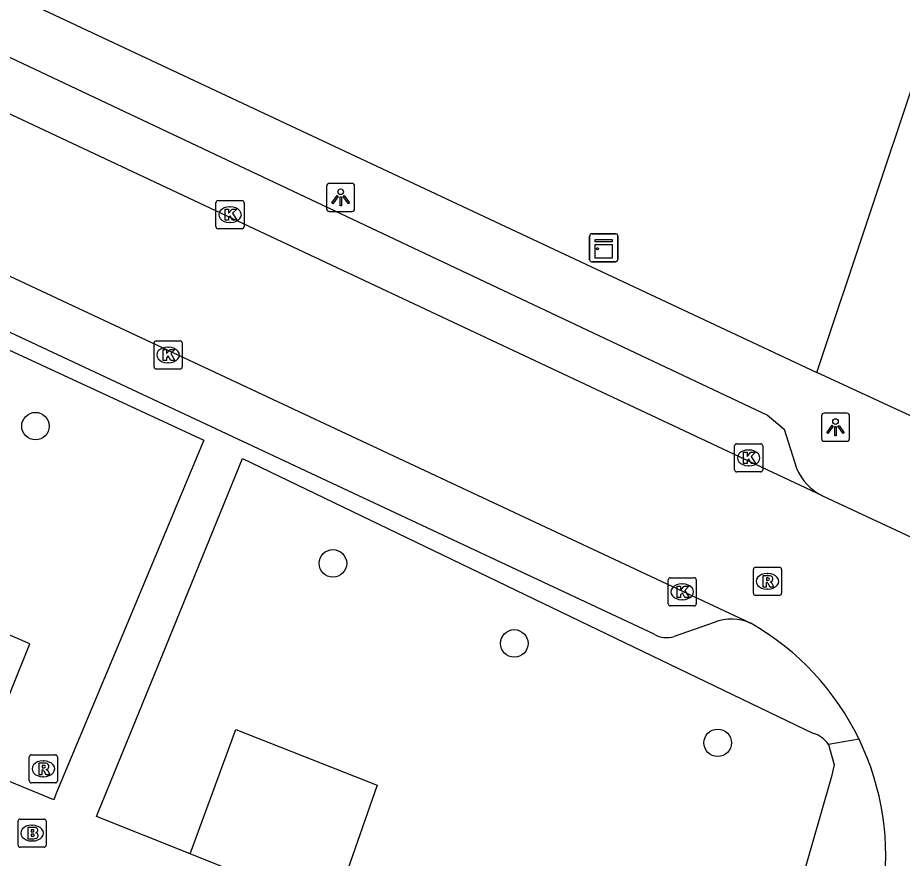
# Model space of a CAD drawing. Extents: x 159822 to 160765, y 380693 to 381634.
# Drawn here: x 160432.95 to 160464.4, y 381362.17 to 381392.07 of the extents above; entities that cross this region are included whole.
import ezdxf

# ---------------------------------------------------------------- set-up
doc = ezdxf.new("R2010")
doc.units = 0
for name, color, linetype in [('IMGEO_Boom', 7, 'Continuous'), ('IMGEO_Brandkraan', 7, 'Continuous'), ('IMGEO_Groenvoorziening', 7, 'Continuous'), ('IMGEO_Kast', 7, 'Continuous'), ('IMGEO_Kolk', 7, 'Continuous'), ('IMGEO_Lichtpunt', 7, 'Continuous'), ('IMGEO_Pand', 7, 'Continuous'), ('IMGEO_Rijbaan_lokaal_open', 7, 'Continuous'), ('IMGEO_Rioolput', 7, 'Continuous'), ('IMGEO_Voetpad_gesloten', 7, 'Continuous'), ('IMGEO_Voetpad_open', 7, 'Continuous')]:
    doc.layers.add(name, color=color, linetype=linetype)

msp = doc.modelspace()

# ---------------------------------------------------------------- linework, layer by layer
at = {"layer": 'IMGEO_Boom'}
for centre in [(160433.579, 381377.54), (160444.155, 381372.657), (160450.603, 381369.811), (160457.834, 381366.275)]:
    msp.add_circle(centre, 0.489, dxfattribs=at)
at = {"layer": 'IMGEO_Brandkraan'}
for p, q in [((160432.959, 381362.637), (160432.959, 381363.489)), ((160433.034, 381363.563), (160433.886, 381363.563)), ((160433.96, 381363.489), (160433.96, 381362.637)), ((160433.447, 381363.343), (160433.472, 381363.343)), ((160433.886, 381362.563), (160433.034, 381362.563)), ((160433.47, 381362.783), (160433.445, 381362.783))]:
    msp.add_line(p, q, dxfattribs=at)
for points in [[(160432.959, 381362.637), (160432.959, 381363.489)], [(160433.034, 381363.563), (160433.886, 381363.563)], [(160433.96, 381363.489), (160433.96, 381362.637)], [(160433.307, 381363.263), (160433.307, 381362.863), (160433.52, 381362.863)], [(160433.538, 381363.263), (160433.307, 381363.263)], [(160433.486, 381363.182), (160433.432, 381363.182), (160433.432, 381363.106)], [(160433.432, 381363.106), (160433.485, 381363.106)], [(160433.494, 381363.03), (160433.432, 381363.03), (160433.432, 381362.949)], [(160433.432, 381362.949), (160433.494, 381362.949)], [(160433.886, 381362.563), (160433.034, 381362.563)]]:
    msp.add_lwpolyline(points, dxfattribs=at)
for centre, radius, start, end in [((160433.036, 381363.487), 0.0765, 91.552, 178.448), ((160433.036, 381363.487), 0.0765, 91.552, 178.448), ((160433.884, 381363.487), 0.0765, 1.552, 88.448), ((160433.884, 381363.487), 0.0765, 1.552, 88.448), ((160433.487, 381363.144), 0.0379, 267.8285, 90.9355), ((160433.542, 381363.118), 0.145, 59.4692, 91.5367), ((160433.567, 381363.165), 0.0922, 285.5137, 58.1501), ((160433.495, 381362.989), 0.0404, 269.8759, 90.5077), ((160433.526, 381363.114), 0.251, 268.6676, 293.5347), ((160433.572, 381362.973), 0.105, 301.3115, 78.989), ((160433.036, 381362.639), 0.0765, 181.552, 268.448), ((160433.036, 381362.639), 0.0765, 181.552, 268.448), ((160433.884, 381362.639), 0.0765, 271.552, 358.448), ((160433.884, 381362.639), 0.0765, 271.552, 358.448)]:
    msp.add_arc(centre, radius, start, end, dxfattribs=at)
for centre, major_axis, ratio, start_param, end_param in [((160433.446, 381363.063), (-0.387, 0.002), 0.722429, 4.712389, 7.853982), ((160433.471, 381363.063), (-0.39, 0.002), 0.717154, 1.570796, 4.712389)]:
    msp.add_ellipse(centre, major_axis=major_axis, ratio=ratio, start_param=start_param, end_param=end_param, dxfattribs=at)
at = {"layer": 'IMGEO_Groenvoorziening'}
for points in [[(160431.582, 381365.339), (160433.383, 381369.799), (160428.669, 381371.825), (160426.89, 381367.266)], [(160439.079, 381362.321), (160440.708, 381366.743), (160445.727, 381364.769), (160444.164, 381360.293)]]:
    msp.add_lwpolyline(points, dxfattribs=at)
at = {"layer": 'IMGEO_Kast'}
for p, q in [((160453.282, 381383.459), (160453.282, 381384.3)), ((160453.282, 381384.3), (160453.282, 381383.459)), ((160453.357, 381384.384), (160454.198, 381384.384)), ((160454.198, 381384.384), (160453.357, 381384.384)), ((160454.282, 381384.309), (160454.282, 381383.468)), ((160454.282, 381383.468), (160454.282, 381384.309)), ((160454.207, 381383.384), (160453.366, 381383.384)), ((160453.366, 381383.384), (160454.207, 381383.384))]:
    msp.add_line(p, q, dxfattribs=at)
for points in [[(160453.477, 381384.174), (160454.077, 381384.174), (160454.077, 381384.089), (160453.477, 381384.089), (160453.477, 381384.174)], [(160453.477, 381383.999), (160454.077, 381383.999), (160454.077, 381383.51), (160453.477, 381383.51), (160453.477, 381383.999)]]:
    msp.add_lwpolyline(points, dxfattribs=at)
msp.add_circle((160453.561, 381383.848), 0.0377, dxfattribs=at)
for centre, start, end in [((160453.36, 381384.306), 92.4484, 184.2845), ((160453.36, 381384.306), 92.4484, 184.2845), ((160454.204, 381384.306), 2.4484, 94.2845), ((160454.204, 381384.306), 2.4484, 94.2845), ((160453.36, 381383.462), 182.4484, 274.2845), ((160453.36, 381383.462), 182.4484, 274.2845), ((160454.204, 381383.462), 272.4484, 4.2845), ((160454.204, 381383.462), 272.4484, 4.2845)]:
    msp.add_arc(centre, 0.0779, start, end, dxfattribs=at)
at = {"layer": 'IMGEO_Kolk'}
for p, q in [((160439.997, 381384.634), (160439.997, 381385.486)), ((160440.072, 381385.56), (160440.924, 381385.56)), ((160440.998, 381385.486), (160440.998, 381384.634)), ((160440.485, 381385.34), (160440.51, 381385.34)), ((160440.924, 381384.56), (160440.072, 381384.56)), ((160440.508, 381384.78), (160440.483, 381384.78)), ((160437.795, 381379.644), (160437.795, 381380.496)), ((160437.87, 381380.57), (160438.722, 381380.57)), ((160438.796, 381380.496), (160438.796, 381379.644)), ((160438.283, 381380.35), (160438.308, 381380.35)), ((160438.306, 381379.79), (160438.281, 381379.79)), ((160438.722, 381379.57), (160437.87, 381379.57)), ((160458.436, 381375.984), (160458.436, 381376.836)), ((160458.511, 381376.91), (160459.363, 381376.91)), ((160458.924, 381376.69), (160458.949, 381376.69)), ((160459.437, 381376.836), (160459.437, 381375.984)), ((160458.947, 381376.13), (160458.922, 381376.13)), ((160459.363, 381375.91), (160458.511, 381375.91)), ((160456.073, 381371.22), (160456.073, 381372.072)), ((160456.148, 381372.146), (160457, 381372.146)), ((160457.074, 381372.072), (160457.074, 381371.22)), ((160456.561, 381371.926), (160456.586, 381371.926)), ((160456.584, 381371.366), (160456.559, 381371.366)), ((160457, 381371.146), (160456.148, 381371.146))]:
    msp.add_line(p, q, dxfattribs=at)
for points in [[(160439.997, 381384.634), (160439.997, 381385.486)], [(160440.072, 381385.56), (160440.924, 381385.56)], [(160440.998, 381385.486), (160440.998, 381384.634)], [(160440.318, 381385.26), (160440.441, 381385.26), (160440.441, 381385.109), (160440.571, 381385.26), (160440.735, 381385.26), (160440.589, 381385.109), (160440.742, 381384.86), (160440.59, 381384.86), (160440.505, 381385.024), (160440.441, 381384.957), (160440.441, 381384.86), (160440.318, 381384.86), (160440.318, 381385.26)], [(160440.924, 381384.56), (160440.072, 381384.56)], [(160437.795, 381379.644), (160437.795, 381380.496)], [(160437.87, 381380.57), (160438.722, 381380.57)], [(160438.796, 381380.496), (160438.796, 381379.644)], [(160438.116, 381380.27), (160438.239, 381380.27), (160438.239, 381380.119), (160438.369, 381380.27), (160438.533, 381380.27), (160438.387, 381380.119), (160438.54, 381379.87), (160438.388, 381379.87), (160438.303, 381380.034), (160438.239, 381379.967), (160438.239, 381379.87), (160438.116, 381379.87), (160438.116, 381380.27)], [(160438.722, 381379.57), (160437.87, 381379.57)], [(160458.436, 381375.984), (160458.436, 381376.836)], [(160458.511, 381376.91), (160459.363, 381376.91)], [(160459.437, 381376.836), (160459.437, 381375.984)], [(160458.757, 381376.61), (160458.88, 381376.61), (160458.88, 381376.459), (160459.01, 381376.61), (160459.174, 381376.61), (160459.028, 381376.459), (160459.181, 381376.21), (160459.029, 381376.21), (160458.944, 381376.374), (160458.88, 381376.307), (160458.88, 381376.21), (160458.757, 381376.21), (160458.757, 381376.61)], [(160459.363, 381375.91), (160458.511, 381375.91)], [(160456.073, 381371.22), (160456.073, 381372.072)], [(160456.148, 381372.146), (160457, 381372.146)], [(160457.074, 381372.072), (160457.074, 381371.22)], [(160456.394, 381371.846), (160456.517, 381371.846), (160456.517, 381371.695), (160456.647, 381371.846), (160456.811, 381371.846), (160456.665, 381371.695), (160456.818, 381371.446), (160456.666, 381371.446), (160456.581, 381371.61), (160456.517, 381371.543), (160456.517, 381371.446), (160456.394, 381371.446), (160456.394, 381371.846)], [(160457, 381371.146), (160456.148, 381371.146)]]:
    msp.add_lwpolyline(points, dxfattribs=at)
for centre, start, end in [((160440.074, 381385.484), 91.552, 178.448), ((160440.074, 381385.484), 91.552, 178.448), ((160440.922, 381385.484), 1.552, 88.448), ((160440.922, 381385.484), 1.552, 88.448), ((160440.074, 381384.636), 181.552, 268.448), ((160440.074, 381384.636), 181.552, 268.448), ((160440.922, 381384.636), 271.552, 358.448), ((160440.922, 381384.636), 271.552, 358.448), ((160437.872, 381380.494), 91.552, 178.448), ((160437.872, 381380.494), 91.552, 178.448), ((160438.72, 381380.494), 1.552, 88.448), ((160438.72, 381380.494), 1.552, 88.448), ((160437.872, 381379.646), 181.552, 268.448), ((160437.872, 381379.646), 181.552, 268.448), ((160438.72, 381379.646), 271.552, 358.448), ((160438.72, 381379.646), 271.552, 358.448), ((160458.513, 381376.834), 91.552, 178.448), ((160458.513, 381376.834), 91.552, 178.448), ((160459.361, 381376.834), 1.552, 88.448), ((160459.361, 381376.834), 1.552, 88.448), ((160458.513, 381375.986), 181.552, 268.448), ((160458.513, 381375.986), 181.552, 268.448), ((160459.361, 381375.986), 271.552, 358.448), ((160459.361, 381375.986), 271.552, 358.448), ((160456.15, 381372.07), 91.552, 178.448), ((160456.15, 381372.07), 91.552, 178.448), ((160456.998, 381372.07), 1.552, 88.448), ((160456.998, 381372.07), 1.552, 88.448), ((160456.15, 381371.222), 181.552, 268.448), ((160456.15, 381371.222), 181.552, 268.448), ((160456.998, 381371.222), 271.552, 358.448), ((160456.998, 381371.222), 271.552, 358.448)]:
    msp.add_arc(centre, 0.0765, start, end, dxfattribs=at)
for centre, major_axis, ratio, start_param, end_param in [((160440.484, 381385.06), (-0.387, 0.002), 0.722429, 4.712389, 7.853982), ((160440.509, 381385.06), (-0.39, 0.002), 0.717154, 1.570796, 4.712389), ((160438.282, 381380.07), (-0.387, 0.002), 0.722429, 4.712389, 7.853982), ((160438.307, 381380.07), (-0.39, 0.002), 0.717154, 1.570796, 4.712389), ((160458.923, 381376.41), (-0.387, 0.002), 0.722429, 4.712389, 7.853982), ((160458.948, 381376.41), (-0.39, 0.002), 0.717154, 1.570796, 4.712389), ((160456.56, 381371.646), (-0.387, 0.002), 0.722429, 4.712389, 7.853982), ((160456.585, 381371.646), (-0.39, 0.002), 0.717154, 1.570796, 4.712389)]:
    msp.add_ellipse(centre, major_axis=major_axis, ratio=ratio, start_param=start_param, end_param=end_param, dxfattribs=at)
at = {"layer": 'IMGEO_Lichtpunt'}
for p, q in [((160444.833, 381386.171), (160444.025, 381386.171)), ((160444.833, 381386.171), (160444.025, 381386.171)), ((160443.931, 381386.076), (160443.931, 381385.269)), ((160443.931, 381386.076), (160443.931, 381385.269)), ((160444.927, 381385.269), (160444.927, 381386.076)), ((160444.927, 381385.269), (160444.927, 381386.076)), ((160444.025, 381385.175), (160444.833, 381385.175)), ((160444.025, 381385.175), (160444.833, 381385.175)), ((160461.525, 381377.904), (160461.525, 381377.097)), ((160461.525, 381377.904), (160461.525, 381377.097)), ((160462.427, 381377.999), (160461.619, 381377.999)), ((160462.427, 381377.999), (160461.619, 381377.999)), ((160462.521, 381377.097), (160462.521, 381377.904)), ((160462.521, 381377.097), (160462.521, 381377.904)), ((160461.619, 381377.003), (160462.427, 381377.003)), ((160461.619, 381377.003), (160462.427, 381377.003))]:
    msp.add_line(p, q, dxfattribs=at)
for points in [[(160444.305, 381385.74), (160444.344, 381385.712), (160444.156, 381385.45), (160444.118, 381385.477), (160444.305, 381385.74)], [(160444.407, 381385.692), (160444.454, 381385.692), (160444.454, 381385.37), (160444.407, 381385.37), (160444.407, 381385.692)], [(160444.517, 381385.712), (160444.555, 381385.739), (160444.742, 381385.477), (160444.703, 381385.449), (160444.517, 381385.712)], [(160461.899, 381377.568), (160461.938, 381377.54), (160461.75, 381377.278), (160461.712, 381377.305), (160461.899, 381377.568)], [(160462.001, 381377.52), (160462.048, 381377.52), (160462.048, 381377.198), (160462.001, 381377.198), (160462.001, 381377.52)], [(160462.111, 381377.54), (160462.149, 381377.567), (160462.336, 381377.305), (160462.297, 381377.277), (160462.111, 381377.54)]]:
    msp.add_lwpolyline(points, dxfattribs=at)
for centre in [(160444.43, 381385.874), (160462.024, 381377.702)]:
    msp.add_circle(centre, 0.0994, dxfattribs=at)
for centre, start, end in [((160444.025, 381386.076), 90, 180), ((160444.025, 381386.076), 90, 180), ((160444.833, 381386.076), 0, 90), ((160444.833, 381386.076), 0, 90), ((160444.025, 381385.269), 180, 270), ((160444.025, 381385.269), 180, 270), ((160444.833, 381385.269), 270, 0), ((160444.833, 381385.269), 270, 360), ((160461.619, 381377.904), 90, 180), ((160461.619, 381377.904), 90, 180), ((160462.427, 381377.904), 0, 90), ((160462.427, 381377.904), 0, 90), ((160461.619, 381377.097), 180, 270), ((160461.619, 381377.097), 180, 270), ((160462.427, 381377.097), 270, 0), ((160462.427, 381377.097), 270, 360)]:
    msp.add_arc(centre, 0.0946, start, end, dxfattribs=at)
at = {"layer": 'IMGEO_Pand'}
for points in [[(160368.778, 381422.881), (160461.365, 381379.442)], [(160461.365, 381379.442), (160464.986, 381390.306)]]:
    msp.add_lwpolyline(points, dxfattribs=at)
at = {"layer": 'IMGEO_Rijbaan_lokaal_open'}
for points in [[(160461.562, 381375.055), (160415.862, 381396.548)], [(160413.575, 381391.807), (160459.014, 381370.525)], [(160461.562, 381375.055), (160465.399, 381373.275), (160466.996, 381372.138), (160467.81, 381372.74)]]:
    msp.add_lwpolyline(points, dxfattribs=at)
for centre, radius, start, end in [((160454.274, 381362.252), 9.535, 25.7837, 60.1931), ((160454.262, 381362.246), 9.549, 351.4314, 25.7828)]:
    msp.add_arc(centre, radius, start, end, dxfattribs=at)
at = {"layer": 'IMGEO_Rioolput'}
for p, q in [((160459.103, 381371.593), (160459.103, 381372.445)), ((160459.178, 381372.519), (160460.03, 381372.519)), ((160459.591, 381372.299), (160459.616, 381372.299)), ((160460.104, 381372.445), (160460.104, 381371.593)), ((160459.614, 381371.739), (160459.589, 381371.739)), ((160460.03, 381371.519), (160459.178, 381371.519)), ((160433.361, 381364.924), (160433.361, 381365.776)), ((160433.436, 381365.85), (160434.288, 381365.85)), ((160434.362, 381365.776), (160434.362, 381364.924)), ((160433.849, 381365.63), (160433.874, 381365.63)), ((160433.872, 381365.07), (160433.847, 381365.07)), ((160434.288, 381364.85), (160433.436, 381364.85))]:
    msp.add_line(p, q, dxfattribs=at)
for points in [[(160459.103, 381371.593), (160459.103, 381372.445)], [(160459.178, 381372.519), (160460.03, 381372.519)], [(160460.104, 381372.445), (160460.104, 381371.593)], [(160459.692, 381372.217), (160459.44, 381372.219), (160459.44, 381371.819)], [(160459.44, 381371.819), (160459.564, 381371.819), (160459.564, 381371.981), (160459.575, 381371.981)], [(160459.618, 381372.138), (160459.564, 381372.138), (160459.564, 381372.057)], [(160459.564, 381372.057), (160459.616, 381372.057)], [(160459.622, 381371.952), (160459.693, 381371.819), (160459.833, 381371.819), (160459.768, 381371.945)], [(160460.03, 381371.519), (160459.178, 381371.519)], [(160433.361, 381364.924), (160433.361, 381365.776)], [(160433.436, 381365.85), (160434.288, 381365.85)], [(160434.362, 381365.776), (160434.362, 381364.924)], [(160433.95, 381365.548), (160433.698, 381365.55), (160433.698, 381365.15)], [(160433.876, 381365.469), (160433.822, 381365.469), (160433.822, 381365.388)], [(160433.822, 381365.388), (160433.874, 381365.388)], [(160433.698, 381365.15), (160433.822, 381365.15), (160433.822, 381365.312), (160433.833, 381365.312)], [(160433.88, 381365.283), (160433.951, 381365.15), (160434.091, 381365.15), (160434.026, 381365.276)], [(160434.288, 381364.85), (160433.436, 381364.85)]]:
    msp.add_lwpolyline(points, dxfattribs=at)
for centre, radius, start, end in [((160459.18, 381372.443), 0.0765, 91.552, 178.448), ((160459.18, 381372.443), 0.0765, 91.552, 178.448), ((160460.028, 381372.443), 0.0765, 1.552, 88.448), ((160460.028, 381372.443), 0.0765, 1.552, 88.448), ((160459.574, 381371.928), 0.0533, 26.0293, 88.6989), ((160459.6, 381372.246), 0.19, 274.7715, 282.9687), ((160459.624, 381372.042), 0.0964, 77.0061, 93.1865), ((160459.638, 381372.099), 0.0378, 276.6634, 79.6772), ((160459.691, 381372.107), 0.109, 350.3612, 89.416), ((160459.689, 381372.107), 0.112, 277.5842, 350.9817), ((160459.673, 381371.892), 0.108, 29.5134, 73.7905), ((160459.18, 381371.595), 0.0765, 181.552, 268.448), ((160459.18, 381371.595), 0.0765, 181.552, 268.448), ((160460.028, 381371.595), 0.0765, 271.552, 358.448), ((160460.028, 381371.595), 0.0765, 271.552, 358.448), ((160433.438, 381365.774), 0.0765, 91.552, 178.448), ((160433.438, 381365.774), 0.0765, 91.552, 178.448), ((160434.286, 381365.774), 0.0765, 1.552, 88.448), ((160434.286, 381365.774), 0.0765, 1.552, 88.448), ((160433.858, 381365.577), 0.19, 274.7715, 282.9687), ((160433.882, 381365.373), 0.0964, 77.0061, 93.1865), ((160433.896, 381365.43), 0.0378, 276.6634, 79.6772), ((160433.949, 381365.438), 0.109, 350.3612, 89.416), ((160433.947, 381365.438), 0.112, 277.5842, 350.9817), ((160433.931, 381365.223), 0.108, 29.5134, 73.7905), ((160433.832, 381365.259), 0.0533, 26.0293, 88.6989), ((160433.438, 381364.926), 0.0765, 181.552, 268.448), ((160433.438, 381364.926), 0.0765, 181.552, 268.448), ((160434.286, 381364.926), 0.0765, 271.552, 358.448), ((160434.286, 381364.926), 0.0765, 271.552, 358.448)]:
    msp.add_arc(centre, radius, start, end, dxfattribs=at)
for centre, major_axis, ratio, start_param, end_param in [((160459.59, 381372.019), (-0.387, 0.002), 0.722429, 4.712389, 7.853982), ((160459.615, 381372.019), (-0.39, 0.002), 0.717154, 1.570796, 4.712389), ((160433.848, 381365.35), (-0.387, 0.002), 0.722429, 4.712389, 7.853982), ((160433.873, 381365.35), (-0.39, 0.002), 0.717154, 1.570796, 4.712389)]:
    msp.add_ellipse(centre, major_axis=major_axis, ratio=ratio, start_param=start_param, end_param=end_param, dxfattribs=at)
at = {"layer": 'IMGEO_Voetpad_gesloten'}
msp.add_lwpolyline([(160465.963, 381390.218), (160464.819, 381377.845), (160461.365, 381379.442)], dxfattribs=at)
at = {"layer": 'IMGEO_Voetpad_open'}
for points in [[(160384.797, 381413.114), (160424.983, 381394.29), (160459.608, 381377.929), (160460.193, 381377.425), (160460.641, 381376.046)], [(160455.578, 381370.136), (160366.279, 381411.994)], [(160417.205, 381376.413), (160417.608, 381377.376), (160421.049, 381385.609), (160439.566, 381377.038), (160436.473, 381369.629), (160434.332, 381364.503), (160434.228, 381364.253), (160431.582, 381365.339)], [(160439.079, 381362.321), (160435.749, 381363.649), (160435.825, 381363.835), (160437.937, 381369.021), (160440.938, 381376.388), (160453.564, 381370.31), (160461.245, 381366.612)], [(160457.705, 381370.555), (160456.289, 381370.058)], [(160462.86, 381366.399), (160461.779, 381366.216)], [(160461.779, 381366.216), (160461.98, 381365.487), (160461.884, 381365.081), (160461.49, 381363.709), (160458.829, 381354.443)], [(160444.164, 381360.293), (160439.079, 381362.321)]]:
    msp.add_lwpolyline(points, dxfattribs=at)
for centre, radius, start, end in [((160462.417, 381376.773), 1.92, 202.2698, 243.5368), ((160458.325, 381369.033), 1.643, 65.2085, 112.1657), ((160456.021, 381370.89), 0.874, 239.5995, 287.8793), ((160460.93, 381365.629), 1.032, 34.6504, 72.2303)]:
    msp.add_arc(centre, radius, start, end, dxfattribs=at)

doc.saveas('drawing.dxf')
